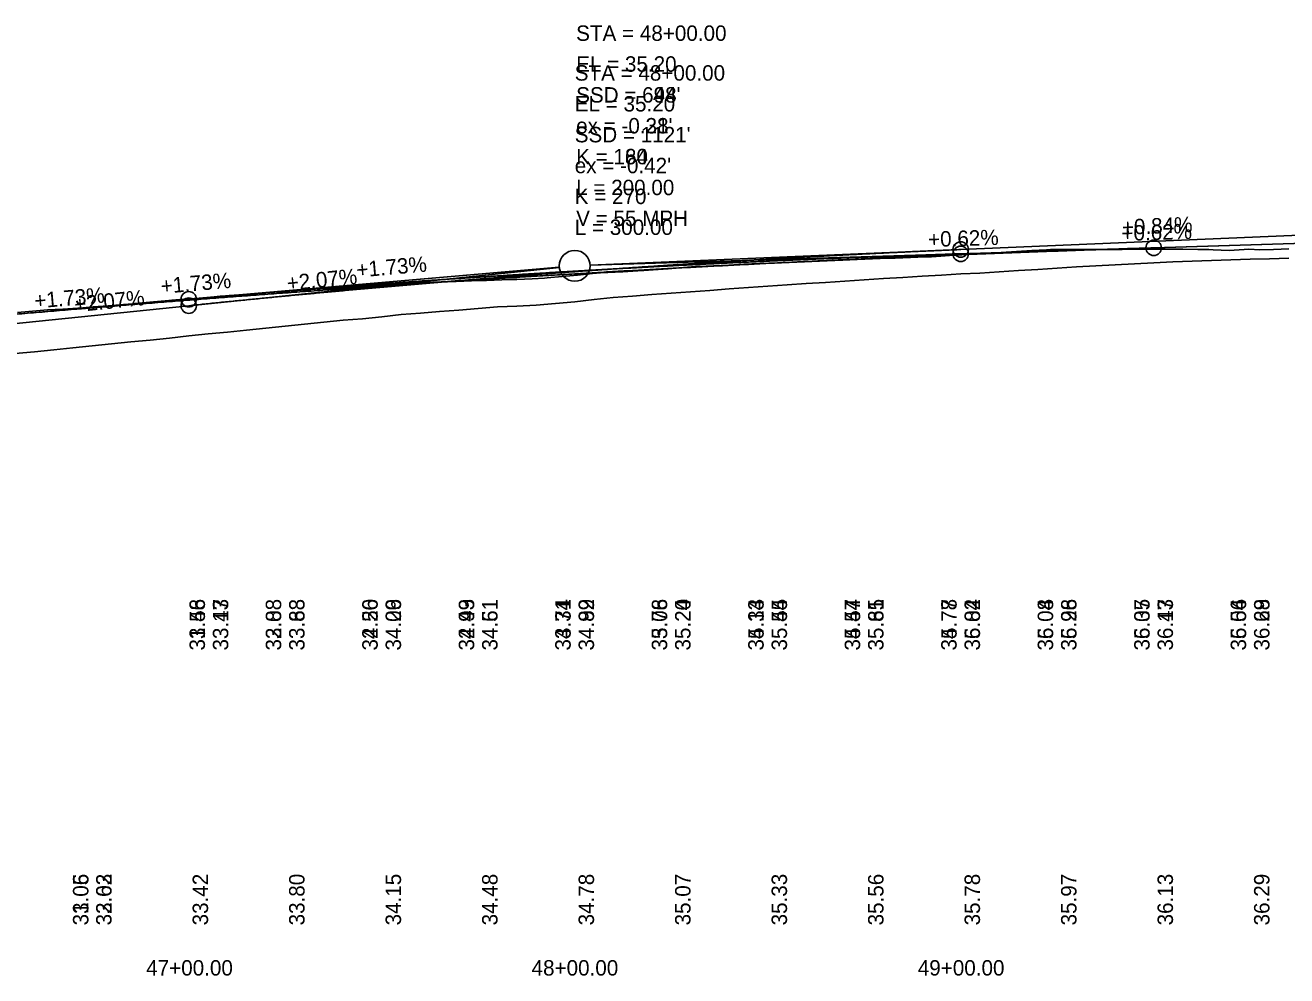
# Model space of a CAD drawing. Extents: x 3880794 to 3915434, y 287517 to 300173.
# Drawn here: x 3885195.9 to 3885522.8, y 296519.7 to 296766.1 of the extents above; entities that cross this region are included whole.
import ezdxf

# ---------------------------------------------------------------- set-up
doc = ezdxf.new("R2010")
doc.units = 0
for name, color, linetype in [('Level 1', 7, 'Continuous'), ('Level 2', 7, 'Continuous'), ('Level 30', 7, 'Continuous'), ('Level 31', 7, 'Continuous'), ('Level 32', 7, 'Continuous')]:
    doc.layers.add(name, color=color, linetype=linetype)

msp = doc.modelspace()

# ---------------------------------------------------------------- linework, layer by layer
at = {"layer": 'Level 1'}
for p, q in [((3885438.3, 296706.87), (3885588.3, 296711.53)), ((3885488.3, 296708.42), (3885538.3, 296709.98)), ((3885488.3, 296708.42), (3885342.3, 296703.88)), ((3885438.3, 296706.87), (3885342.3, 296703.88)), ((3885188.3, 296690.76), (3885334.31, 296703.41)), ((3885238.3, 296695.09), (3885334.31, 296703.41)), ((3885188.3, 296690.76), (3885238.3, 296695.09))]:
    msp.add_line(p, q, dxfattribs=at)
for points in [[(3885193.9, 296691.69), (3885197.82, 296692.02), (3885199.77, 296692.19), (3885201.74, 296692.31), (3885205.67, 296692.54), (3885209.59, 296692.78), (3885209.94, 296692.8), (3885213.51, 296693.09), (3885217.43, 296693.41), (3885221.35, 296693.74), (3885223.84, 296693.94), (3885224.28, 296693.98), (3885225.27, 296694.06), (3885229.19, 296694.4), (3885233.12, 296694.74), (3885233.92, 296694.81), (3885237.04, 296695.08), (3885240.96, 296695.4), (3885244.88, 296695.73), (3885246.43, 296695.86), (3885246.83, 296695.89), (3885248.8, 296696.05), (3885252.72, 296696.36), (3885255.58, 296696.59), (3885256.64, 296696.66), (3885260.57, 296696.94), (3885264.49, 296697.22), (3885268.51, 296697.51), (3885269.54, 296697.57), (3885269.94, 296697.6), (3885272.33, 296697.75), (3885276.25, 296697.98), (3885280.17, 296698.22), (3885284.1, 296698.46), (3885286.28, 296698.6), (3885288.02, 296698.72), (3885291.94, 296699.01), (3885294.92, 296699.23), (3885295.86, 296699.25), (3885297.04, 296699.29), (3885299.78, 296699.4), (3885303.7, 296699.57), (3885305.47, 296699.65), (3885307.62, 296699.71), (3885311.54, 296699.84), (3885315.47, 296699.97), (3885319.39, 296700.1), (3885321.88, 296700.18), (3885323.31, 296700.24), (3885327.23, 296700.42), (3885330.46, 296700.57), (3885331.15, 296700.63), (3885335.07, 296700.99), (3885339, 296701.35), (3885342.92, 296701.72), (3885346.04, 296702), (3885346.84, 296702.04), (3885350.76, 296702.23), (3885354.68, 296702.43), (3885356.21, 296702.5), (3885358.6, 296702.69), (3885362.52, 296702.99), (3885366.45, 296703.3), (3885369.6, 296703.54), (3885370.37, 296703.58), (3885374.29, 296703.77), (3885378.21, 296703.95), (3885382.13, 296704.14), (3885386.28, 296704.34), (3885389.98, 296704.46), (3885393.9, 296704.59), (3885397.82, 296704.76), (3885401.74, 296704.92), (3885405.66, 296705.09), (3885407.72, 296705.18), (3885409.58, 296705.27), (3885413.5, 296705.46), (3885415.46, 296705.56), (3885417.43, 296705.63), (3885421.35, 296705.78), (3885425.27, 296705.92), (3885429.19, 296706.07), (3885430.73, 296706.12), (3885433.11, 296706.28), (3885436.56, 296706.5), (3885437.03, 296706.53), (3885437.36, 296706.55), (3885440.95, 296706.76), (3885444.88, 296706.99), (3885448.8, 296707.22), (3885452.72, 296707.46), (3885456.76, 296707.7), (3885460.56, 296707.9)], [(3885460.56, 296707.9), (3885461.53, 296707.95), (3885464.48, 296707.95), (3885468.41, 296707.95), (3885472.33, 296707.96), (3885476.25, 296707.96), (3885478.82, 296707.96), (3885480.17, 296707.99), (3885484.09, 296708.08), (3885484.86, 296708.1), (3885488.01, 296708.08), (3885491.93, 296708.07), (3885492.48, 296708.07), (3885495.85, 296708.03), (3885499.78, 296707.99), (3885502.57, 296707.96), (3885503.7, 296707.91), (3885507.85, 296707.74), (3885511.75, 296708), (3885512.97, 296708.07), (3885515.76, 296707.89), (3885519.38, 296708), (3885523.31, 296708.12)]]:
    msp.add_lwpolyline(points, dxfattribs=at)
msp.add_circle((3885338.3, 296703.76), 4, dxfattribs=at)
msp.add_circle((3885338.3, 296703.76), 4, dxfattribs=at)
for points in [[(3885188.3, 296690.76), (3885194.3, 296691.27), (3885200.3, 296691.78), (3885206.3, 296692.29), (3885212.3, 296692.78), (3885218.3, 296693.27), (3885224.3, 296693.76), (3885230.3, 296694.23), (3885236.3, 296694.7), (3885242.3, 296695.17), (3885248.3, 296695.62), (3885254.3, 296696.07), (3885260.3, 296696.52), (3885266.3, 296696.95), (3885272.3, 296697.38), (3885278.3, 296697.81), (3885284.3, 296698.22), (3885290.3, 296698.63), (3885296.3, 296699.04), (3885302.3, 296699.43), (3885308.3, 296699.82), (3885314.3, 296700.21), (3885320.3, 296700.58), (3885326.3, 296700.95), (3885332.3, 296701.32), (3885338.3, 296701.67), (3885344.3, 296702.02), (3885350.3, 296702.37), (3885356.3, 296702.7), (3885362.3, 296703.03), (3885368.3, 296703.36), (3885374.3, 296703.67), (3885380.3, 296703.98), (3885386.3, 296704.29), (3885392.3, 296704.58), (3885398.3, 296704.87), (3885404.3, 296705.16), (3885410.3, 296705.43), (3885416.3, 296705.7), (3885422.3, 296705.97), (3885428.3, 296706.22), (3885434.3, 296706.47), (3885440.3, 296706.72), (3885446.3, 296706.95), (3885452.3, 296707.18), (3885458.3, 296707.41), (3885464.3, 296707.62), (3885470.3, 296707.83), (3885476.3, 296708.04), (3885482.3, 296708.23), (3885488.3, 296708.42)], [(3885238.3, 296695.09), (3885242.3, 296695.43), (3885246.3, 296695.77), (3885250.3, 296696.11), (3885254.3, 296696.44), (3885258.3, 296696.77), (3885262.3, 296697.09), (3885266.3, 296697.41), (3885270.3, 296697.72), (3885274.3, 296698.03), (3885278.3, 296698.33), (3885282.3, 296698.63), (3885286.3, 296698.93), (3885290.3, 296699.22), (3885294.3, 296699.51), (3885298.3, 296699.79), (3885302.3, 296700.07), (3885306.3, 296700.34), (3885310.3, 296700.61), (3885314.3, 296700.87), (3885318.3, 296701.13), (3885322.3, 296701.39), (3885326.3, 296701.64), (3885330.3, 296701.89), (3885334.3, 296702.13), (3885338.3, 296702.37), (3885342.3, 296702.6), (3885346.3, 296702.83), (3885350.3, 296703.05), (3885354.3, 296703.27), (3885358.3, 296703.49), (3885362.3, 296703.7), (3885366.3, 296703.91), (3885370.3, 296704.11), (3885374.3, 296704.31), (3885378.3, 296704.5), (3885382.3, 296704.69), (3885386.3, 296704.87), (3885390.3, 296705.05), (3885394.3, 296705.23), (3885398.3, 296705.4), (3885402.3, 296705.57), (3885406.3, 296705.73), (3885410.3, 296705.89), (3885414.3, 296706.04), (3885418.3, 296706.19), (3885422.3, 296706.33), (3885426.3, 296706.47), (3885430.3, 296706.61), (3885434.3, 296706.74), (3885438.3, 296706.87)]]:
    msp.add_spline(points, degree=3, dxfattribs=at)
at = {"layer": 'Level 2'}
for p, q in [((3885438.3, 296707.98), (3885588.3, 296714.31)), ((3885438.3, 296707.98), (3885342.29, 296703.93)), ((3885238.3, 296693.42), (3885334.32, 296703.35)), ((3885188.3, 296688.26), (3885238.3, 296693.42))]:
    msp.add_line(p, q, dxfattribs=at)
msp.add_lwpolyline([(3885193.3, 296680.98), (3885198.3, 296681.47), (3885203.3, 296681.96), (3885208.3, 296682.5), (3885213.3, 296683.01), (3885218.3, 296683.52), (3885223.3, 296684.02), (3885228.3, 296684.52), (3885233.3, 296685.04), (3885238.3, 296685.56), (3885243.3, 296686.08), (3885248.3, 296686.59), (3885253.3, 296687.09), (3885258.3, 296687.61), (3885263.3, 296688.14), (3885268.3, 296688.66), (3885273.3, 296689.18), (3885278.3, 296689.65), (3885283.3, 296690.02), (3885288.3, 296690.57), (3885293.3, 296691.11), (3885298.3, 296691.52), (3885303.3, 296691.91), (3885308.3, 296692.29), (3885313.3, 296692.72), (3885318.3, 296693.09), (3885323.3, 296693.31), (3885328.3, 296693.54), (3885333.3, 296693.96), (3885338.3, 296694.45), (3885343.3, 296695.04), (3885348.3, 296695.52), (3885353.3, 296695.91), (3885358.3, 296696.3), (3885363.3, 296696.67), (3885368.3, 296697.03), (3885373.3, 296697.39), (3885378.3, 296697.75), (3885383.3, 296698.1), (3885388.3, 296698.46), (3885393.3, 296698.8), (3885398.3, 296699.13), (3885403.3, 296699.45), (3885408.3, 296699.78), (3885413.3, 296700.12), (3885418.3, 296700.43), (3885423.3, 296700.75), (3885428.3, 296701.05), (3885433.3, 296701.36), (3885438.3, 296701.66), (3885443.3, 296701.89), (3885448.3, 296702.17), (3885453.3, 296702.51), (3885458.3, 296702.84), (3885463.3, 296703.17), (3885468.3, 296703.51), (3885473.3, 296703.78), (3885478.3, 296704.04), (3885483.3, 296704.28), (3885488.3, 296704.52), (3885493.3, 296704.76), (3885498.3, 296704.99), (3885503.3, 296705.15), (3885508.3, 296705.3), (3885513.3, 296705.44), (3885518.3, 296705.58), (3885523.3, 296705.72)], dxfattribs=at)
for centre, radius in [((3885438.3, 296707.98), 2), ((3885338.3, 296703.76), 4), ((3885238.3, 296693.42), 2)]:
    msp.add_circle(centre, radius, dxfattribs=at)
msp.add_spline([(3885238.3, 296693.42), (3885242.3, 296693.83), (3885246.3, 296694.24), (3885250.3, 296694.64), (3885254.3, 296695.04), (3885258.3, 296695.43), (3885262.3, 296695.82), (3885266.3, 296696.2), (3885270.3, 296696.57), (3885274.3, 296696.95), (3885278.3, 296697.31), (3885282.3, 296697.67), (3885286.3, 296698.03), (3885290.3, 296698.38), (3885294.3, 296698.73), (3885298.3, 296699.07), (3885302.3, 296699.41), (3885306.3, 296699.74), (3885310.3, 296700.07), (3885314.3, 296700.39), (3885318.3, 296700.71), (3885322.3, 296701.03), (3885326.3, 296701.33), (3885330.3, 296701.64), (3885334.3, 296701.94), (3885338.3, 296702.23), (3885342.3, 296702.52), (3885346.3, 296702.8), (3885350.3, 296703.08), (3885354.3, 296703.35), (3885358.3, 296703.62), (3885362.3, 296703.89), (3885366.3, 296704.15), (3885370.3, 296704.4), (3885374.3, 296704.65), (3885378.3, 296704.9), (3885382.3, 296705.14), (3885386.3, 296705.37), (3885390.3, 296705.6), (3885394.3, 296705.83), (3885398.3, 296706.05), (3885402.3, 296706.26), (3885406.3, 296706.47), (3885410.3, 296706.68), (3885414.3, 296706.88), (3885418.3, 296707.07), (3885422.3, 296707.26), (3885426.3, 296707.45), (3885430.3, 296707.63), (3885434.3, 296707.81), (3885438.3, 296707.98)], degree=3, dxfattribs=at)
at = {"layer": 'Level 31'}
for centre in [(3885488.3, 296708.42), (3885438.3, 296706.87), (3885238.3, 296695.09)]:
    msp.add_circle(centre, 2, dxfattribs=at)

# ---------------------------------------------------------------- texts
at = {"layer": 'Level 2'}
for s, p in [('STA = 48+00.00', (3885338.67, 296762.07)), ('EL = 35.20', (3885338.67, 296754.07)), ("SSD = 644'", (3885338.67, 296746.07)), ("ex = -0.31'", (3885338.67, 296738.07)), ('K = 164', (3885338.67, 296730.07)), ('L = 200.00', (3885338.67, 296722.07)), ('V = 55 MPH', (3885338.67, 296714.07)), ('47+00.00', (3885227.27, 296519.76)), ('48+00.00', (3885327.12, 296519.76)), ('49+00.00', (3885427.18, 296519.76))]:
    msp.add_text(s, height=4, dxfattribs=at).set_placement(p)
for s, rotation, p in [('+0.84%', 2.4177, (3885480.15, 296711.75)), ('+2.07%', 5.8996, (3885263.91, 296697.24)), ('+2.07%', 5.8996, (3885208.83, 296691.7)), ('33.13', 90, (3885248.54, 296604.02)), ('33.63', 90, (3885268.3, 296604.02)), ('34.09', 90, (3885293.3, 296604.02)), ('34.51', 90, (3885318.3, 296604.02)), ('34.89', 90, (3885343.3, 296604.02)), ('35.24', 90, (3885368.3, 296604.02)), ('35.55', 90, (3885393.3, 296604.02)), ('35.81', 90, (3885418.3, 296604.02)), ('36.04', 90, (3885443.3, 296604.02)), ('36.26', 90, (3885468.3, 296604.02)), ('36.47', 90, (3885493.3, 296604.02)), ('36.68', 90, (3885518.3, 296604.02)), ('32.62', 90, (3885218.3, 296532.76))]:
    msp.add_text(s, height=4, rotation=rotation, dxfattribs=at).set_placement(p)
at = {"layer": 'Level 30'}
for s, p in [('33.48', (3885242.5, 296604.02)), ('33.88', (3885262.25, 296604.02)), ('34.20', (3885287.25, 296604.02)), ('34.43', (3885312.25, 296604.02)), ('34.71', (3885337.25, 296604.02)), ('35.06', (3885362.25, 296604.02)), ('35.33', (3885387.25, 296604.02)), ('35.54', (3885412.25, 296604.02)), ('35.77', (3885437.25, 296604.02)), ('36.04', (3885462.25, 296604.02)), ('36.07', (3885487.25, 296604.02)), ('36.06', (3885512.25, 296604.02)), ('33.06', (3885212.3, 296532.76))]:
    msp.add_text(s, height=4, rotation=90, dxfattribs=at).set_placement(p)
for s, p in [('47+00.00', (3885227.27, 296519.76)), ('47+00.00', (3885227.27, 296519.76)), ('47+00.00', (3885227.27, 296519.76)), ('48+00.00', (3885327.12, 296519.76)), ('48+00.00', (3885327.12, 296519.76)), ('48+00.00', (3885327.12, 296519.76)), ('49+00.00', (3885427.18, 296519.76)), ('49+00.00', (3885427.18, 296519.76)), ('49+00.00', (3885427.18, 296519.76))]:
    msp.add_text(s, height=4, dxfattribs=at).set_placement(p)
at = {"layer": 'Level 31'}
for s, p in [('STA = 48+00.00', (3885338.67, 296762.07)), ('STA = 48+00.00', (3885338.3, 296751.76)), ('EL = 35.20', (3885338.67, 296754.07)), ("SSD = 698'", (3885338.67, 296746.07)), ('EL = 35.20', (3885338.3, 296743.76)), ("SSD = 1121'", (3885338.3, 296735.76)), ("ex = -0.28'", (3885338.67, 296738.07)), ('K = 180', (3885338.67, 296730.07)), ("ex = -0.42'", (3885338.3, 296727.76)), ('L = 200.00', (3885338.67, 296722.07)), ('K = 270', (3885338.3, 296719.76)), ('V = 55 MPH', (3885338.67, 296714.07)), ('L = 300.00', (3885338.3, 296711.76))]:
    msp.add_text(s, height=4, dxfattribs=at).set_placement(p)
for s, rotation, p in [('+0.62%', 1.782, (3885429.91, 296708.61)), ('+0.62%', 1.782, (3885480, 296710.17)), ('+1.73%', 4.9533, (3885281.9, 296700.7)), ('+1.73%', 4.9533, (3885231.19, 296696.48)), ('+1.73%', 4.9533, (3885198.43, 296692.68)), ('33.47', 90, (3885248.54, 296604.02)), ('33.88', 90, (3885268.3, 296604.02)), ('34.26', 90, (3885293.3, 296604.02)), ('34.61', 90, (3885318.3, 296604.02)), ('34.92', 90, (3885343.3, 296604.02)), ('35.20', 90, (3885368.3, 296604.02)), ('35.44', 90, (3885393.3, 296604.02)), ('35.65', 90, (3885418.3, 296604.02)), ('35.82', 90, (3885443.3, 296604.02)), ('35.98', 90, (3885468.3, 296604.02)), ('36.13', 90, (3885493.3, 296604.02)), ('36.29', 90, (3885518.3, 296604.02)), ('33.03', 90, (3885218.3, 296532.76)), ('33.02', 90, (3885218.3, 296532.76)), ('33.42', 90, (3885243.3, 296532.76)), ('33.80', 90, (3885268.3, 296532.76)), ('34.15', 90, (3885293.3, 296532.76)), ('34.48', 90, (3885318.3, 296532.76)), ('34.78', 90, (3885343.3, 296532.76)), ('35.07', 90, (3885368.3, 296532.76)), ('35.33', 90, (3885393.3, 296532.76)), ('35.56', 90, (3885418.3, 296532.76)), ('35.78', 90, (3885443.3, 296532.76)), ('35.97', 90, (3885468.3, 296532.76)), ('36.13', 90, (3885493.3, 296532.76)), ('36.29', 90, (3885518.3, 296532.76))]:
    msp.add_text(s, height=4, rotation=rotation, dxfattribs=at).set_placement(p)
at = {"layer": 'Level 32'}
for s, p in [('31.56', (3885242.5, 296604.02)), ('32.08', (3885262.25, 296604.02)), ('32.56', (3885287.25, 296604.02)), ('32.99', (3885312.25, 296604.02)), ('33.34', (3885337.25, 296604.02)), ('33.78', (3885362.25, 296604.02)), ('34.14', (3885387.25, 296604.02)), ('34.47', (3885412.25, 296604.02)), ('34.78', (3885437.25, 296604.02)), ('35.08', (3885462.25, 296604.02)), ('35.35', (3885487.25, 296604.02)), ('35.54', (3885512.25, 296604.02)), ('31.05', (3885212.3, 296532.76))]:
    msp.add_text(s, height=4, rotation=90, dxfattribs=at).set_placement(p)

doc.saveas('drawing.dxf')
